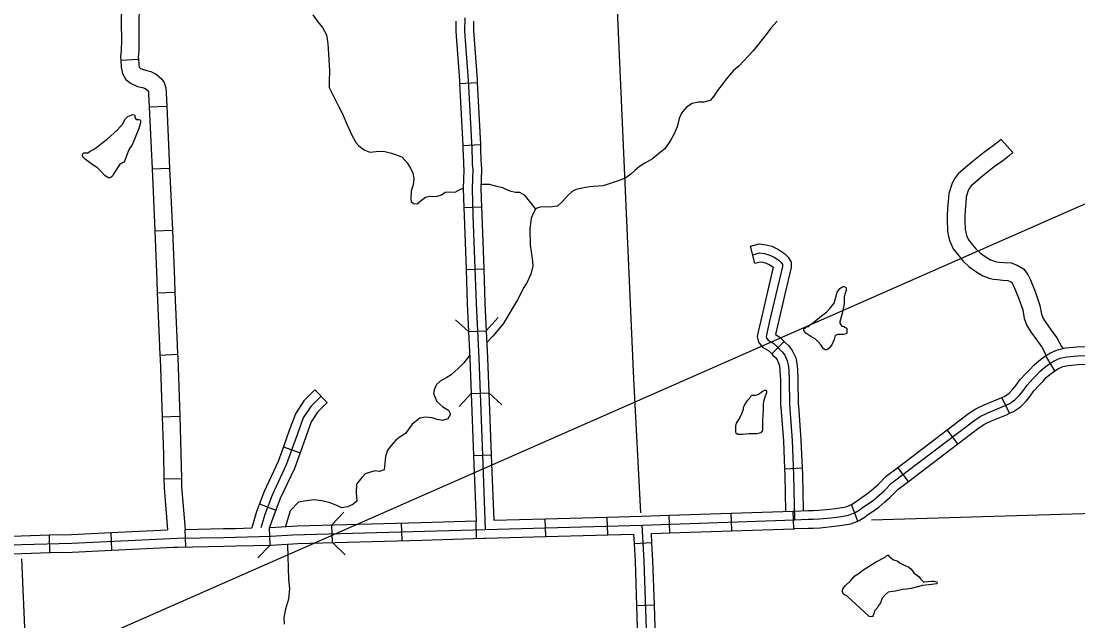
# Model space of a CAD drawing. Extents: x -5566 to 1759129, y -3726 to 731467.
# Drawn here: x -4538.9 to -4470.6, y 438 to 476.7 of the extents above; entities that cross this region are included whole.
import ezdxf

# ---------------------------------------------------------------- set-up
doc = ezdxf.new("R2010")
doc.units = 0
doc.layers.add('Default', color=7, linetype='Continuous')

msp = doc.modelspace()

# ---------------------------------------------------------------- linework, layer by layer
at = {"layer": 'Default'}
for p, q in [((-4532.427, 474.208), (-4531.29, 474.276)), ((-4510.52, 472.709), (-4509.382, 472.765)), ((-4530.597, 471.191), (-4529.459, 471.245)), ((-4510.32, 468.704), (-4509.183, 468.76)), ((-4530.406, 467.186), (-4529.268, 467.24)), ((-4510.248, 464.705), (-4509.109, 464.747)), ((-4530.215, 463.187), (-4529.077, 463.228)), ((-4491.433, 461.098), (-4491.723, 462.2)), ((-4510.104, 460.698), (-4508.966, 460.739)), ((-4530.066, 459.178), (-4528.928, 459.224)), ((-4509.938, 456.685), (-4508.8, 456.74)), ((-4490.345, 455.236), (-4489.544, 456.046)), ((-4529.897, 455.166), (-4528.76, 455.223)), ((-4472.035, 454.15), (-4472.625, 455.124)), ((-4519.883, 452.908), (-4519.077, 452.103)), ((-4509.769, 452.685), (-4508.63, 452.728)), ((-4474.984, 451.401), (-4475.467, 452.433)), ((-4529.757, 451.168), (-4528.618, 451.207)), ((-4478.308, 449.432), (-4478.998, 450.339)), ((-4521.912, 449.241), (-4520.841, 448.854)), ((-4509.619, 448.678), (-4508.481, 448.721)), ((-4489.521, 447.822), (-4488.383, 447.87)), ((-4481.498, 447.003), (-4482.188, 447.909)), ((-4529.643, 447.168), (-4528.504, 447.191)), ((-4523.465, 445.56), (-4522.401, 445.152)), ((-4484.773, 444.444), (-4485.183, 445.507)), ((-4496.936, 443.675), (-4496.975, 444.813)), ((-4492.929, 443.812), (-4492.968, 444.95)), ((-4488.921, 443.948), (-4488.96, 445.087)), ((-4518.749, 443.052), (-4518.781, 444.19)), ((-4514.237, 443.18), (-4514.269, 444.319)), ((-4509.422, 443.317), (-4509.454, 444.456)), ((-4504.956, 443.441), (-4504.987, 444.58)), ((-4500.948, 443.552), (-4500.979, 444.691)), ((-4537.016, 442.401), (-4537.045, 443.54)), ((-4532.998, 442.559), (-4533.051, 443.697)), ((-4528.211, 442.767), (-4528.264, 443.905)), ((-4522.779, 442.887), (-4522.807, 444.025)), ((-4498.09, 443.026), (-4499.227, 442.959)), ((-4497.926, 439.005), (-4499.065, 438.967))]:
    msp.add_line(p, q, dxfattribs=at)
for points in [[(-4813.973, 313.686), (-4397.101, 497.071), (-4397.101, 497.071)], [(-4498.815, 444.976), (-4499.268, 453.632), (-4500.619, 484.291)], [(-4532.396, 478.19), (-4532.392, 478.159), (-4532.358, 477.466), (-4532.391, 477.068), (-4532.392, 476.601), (-4532.389, 475.503), (-4532.401, 474.871), (-4532.438, 474.4), (-4532.427, 474.208)], [(-4531.262, 478.305), (-4531.256, 478.245), (-4531.216, 477.448), (-4531.252, 477.02), (-4531.252, 476.601), (-4531.25, 475.493), (-4531.263, 474.815), (-4531.296, 474.389), (-4531.29, 474.276)], [(-4520.001, 477.133), (-4519.68, 476.699), (-4519.391, 476.329), (-4519.124, 475.854), (-4519.034, 475.278), (-4518.994, 474.631), (-4518.938, 473.527), (-4518.957, 472.839), (-4518.953, 472.45), (-4518.345, 471.244), (-4518.085, 470.746), (-4517.884, 470.229), (-4517.509, 469.416), (-4517.24, 468.888), (-4517.063, 468.706), (-4516.818, 468.505), (-4516.645, 468.399)], [(-4510.195, 476.959), (-4510.198, 476.091), (-4509.96, 472.926), (-4509.741, 468.517), (-4509.713, 467.676), (-4509.704, 467.483), (-4509.677, 467.145), (-4509.722, 465.928), (-4509.658, 464.172), (-4509.455, 458.492), (-4509.284, 454.971), (-4509.03, 448.147), (-4508.863, 443.903)], [(-4510.765, 476.739), (-4510.767, 476.07), (-4510.529, 472.891), (-4510.52, 472.709)], [(-4509.626, 476.735), (-4509.628, 476.111), (-4509.392, 472.962), (-4509.382, 472.765)], [(-4489.989, 476.739), (-4490.399, 476.283), (-4490.705, 475.878), (-4491.556, 474.828), (-4492.463, 473.835), (-4492.813, 473.543), (-4493.208, 473.088), (-4493.558, 472.65), (-4493.857, 472.246), (-4494.089, 471.883), (-4494.326, 471.619), (-4494.731, 471.499), (-4495.088, 471.504), (-4495.493, 471.415), (-4495.861, 471.175), (-4496.184, 470.8), (-4496.333, 470.441), (-4496.465, 469.9), (-4496.664, 469.463), (-4496.885, 469.024), (-4497.252, 468.479), (-4497.545, 468.265), (-4498.063, 467.85), (-4498.543, 467.558), (-4498.889, 467.35), (-4499.203, 467.097), (-4499.456, 466.848), (-4499.771, 466.618), (-4500.15, 466.454), (-4501.241, 466.094), (-4501.915, 466.052), (-4502.263, 466.019), (-4502.706, 465.92), (-4502.984, 465.86), (-4503.251, 465.732), (-4503.527, 465.482), (-4503.864, 465.091), (-4504.191, 464.792), (-4504.711, 464.72), (-4504.993, 464.744), (-4505.288, 464.721), (-4505.461, 464.674), (-4505.542, 464.624), (-4505.608, 464.59), (-4505.749, 464.362), (-4505.899, 464.018), (-4505.978, 463.327), (-4505.963, 462.267), (-4505.828, 461.411), (-4505.789, 460.925), (-4505.913, 460.384), (-4506.153, 459.868), (-4506.38, 459.536), (-4506.79, 458.742), (-4507.715, 457.177), (-4508.375, 456.387), (-4508.763, 455.986)], [(-4532.427, 474.208), (-4532.4, 473.767), (-4532.306, 473.36), (-4532.093, 472.972), (-4531.747, 472.697), (-4531.356, 472.519), (-4531.013, 472.441), (-4530.901, 472.411), (-4530.775, 472.344), (-4530.646, 472.241), (-4530.645, 472.24), (-4530.637, 472.024), (-4530.597, 471.191)], [(-4531.29, 474.276), (-4531.269, 473.93), (-4531.232, 473.77), (-4531.205, 473.722), (-4531.147, 473.676), (-4530.99, 473.604), (-4530.738, 473.547), (-4530.478, 473.476), (-4530.149, 473.301), (-4529.785, 473.013), (-4529.614, 472.773), (-4529.512, 472.425), (-4529.499, 472.073), (-4529.459, 471.245)], [(-4509.382, 472.765), (-4509.183, 468.76)], [(-4510.52, 472.709), (-4510.32, 468.704)], [(-4533.296, 469.103), (-4532.631, 469.725), (-4532.314, 470.074), (-4532.151, 470.401), (-4531.976, 470.565), (-4531.649, 470.696), (-4531.529, 470.685), (-4531.508, 470.62), (-4531.508, 470.511), (-4531.442, 470.38), (-4531.355, 470.38), (-4531.257, 470.38), (-4531.18, 470.369), (-4531.148, 470.271), (-4531.148, 470.161), (-4531.289, 469.736), (-4531.42, 469.441), (-4531.529, 469.103), (-4531.704, 468.71), (-4531.791, 468.59), (-4531.9, 468.416)], [(-4530.597, 471.191), (-4530.406, 467.186)], [(-4529.459, 471.245), (-4529.268, 467.24)], [(-4531.9, 468.416), (-4532.053, 468.045), (-4532.162, 467.729), (-4532.227, 467.63), (-4532.314, 467.576), (-4532.489, 467.5), (-4532.631, 467.26), (-4532.914, 466.834), (-4532.991, 466.692), (-4533.121, 466.605), (-4533.252, 466.605), (-4533.449, 466.758), (-4533.699, 467.03), (-4533.939, 467.26), (-4534.277, 467.478), (-4534.714, 467.794), (-4534.888, 467.98), (-4534.91, 468.078), (-4534.888, 468.165), (-4534.812, 468.22), (-4534.681, 468.22), (-4534.55, 468.22), (-4534.397, 468.329), (-4534.234, 468.416), (-4533.983, 468.59), (-4533.645, 468.863), (-4533.296, 469.103)], [(-4510.32, 468.704), (-4510.31, 468.494), (-4510.282, 467.653), (-4510.273, 467.447), (-4510.247, 467.133), (-4510.292, 465.929), (-4510.248, 464.705)], [(-4509.183, 468.76), (-4509.172, 468.541), (-4509.144, 467.698), (-4509.136, 467.52), (-4509.106, 467.157), (-4509.153, 465.928), (-4509.109, 464.747)], [(-4474.76, 468.246), (-4475.52, 469.095), (-4475.725, 468.911), (-4476.088, 468.636), (-4476.653, 468.224), (-4477.419, 467.626), (-4477.969, 467.159), (-4478.296, 466.872), (-4478.558, 466.529), (-4478.703, 466.206), (-4478.897, 465.596), (-4478.937, 465.082), (-4478.985, 464.623), (-4478.997, 464.137), (-4478.997, 463.709), (-4478.986, 463.404), (-4478.986, 463.149), (-4478.91, 462.83), (-4478.828, 462.529), (-4478.62, 462.025), (-4478.261, 461.569), (-4477.99, 461.248), (-4477.587, 460.858), (-4477.092, 460.51), (-4476.69, 460.288), (-4476.282, 460.134), (-4476.022, 460.069), (-4475.748, 460.041), (-4475.398, 460.005), (-4475.086, 459.985), (-4474.966, 459.945), (-4474.849, 459.871), (-4474.773, 459.774), (-4474.69, 459.601), (-4474.386, 458.856), (-4474.114, 458.085), (-4474.02, 457.52), (-4473.854, 457.065), (-4473.625, 456.693), (-4473.205, 456.117), (-4472.886, 455.666), (-4472.597, 455.141)], [(-4516.645, 468.399), (-4516.32, 468.278), (-4515.927, 468.321), (-4515.435, 468.338), (-4514.927, 468.203), (-4514.594, 468.09), (-4514.245, 467.948), (-4513.908, 467.583), (-4513.683, 467.19), (-4513.54, 466.914), (-4513.493, 466.581), (-4513.525, 466.152), (-4513.649, 465.749), (-4513.687, 465.289), (-4513.661, 465.076), (-4513.51, 464.954), (-4513.259, 464.936), (-4512.982, 465.164), (-4512.734, 465.367), (-4512.471, 465.434), (-4512.242, 465.408), (-4511.977, 465.421), (-4511.701, 465.519), (-4511.466, 465.683), (-4511.171, 465.714), (-4510.82, 465.686), (-4510.65, 465.771), (-4510.406, 465.897), (-4510.293, 465.952)], [(-4474.76, 468.246), (-4475, 468.031), (-4475.409, 467.722), (-4475.967, 467.315), (-4476.699, 466.742), (-4477.225, 466.296), (-4477.46, 466.091), (-4477.572, 465.943), (-4477.638, 465.798), (-4477.771, 465.377), (-4477.802, 464.979), (-4477.847, 464.549), (-4477.858, 464.122), (-4477.858, 463.731), (-4477.847, 463.426), (-4477.847, 463.283), (-4477.806, 463.111), (-4477.747, 462.897), (-4477.627, 462.605), (-4477.378, 462.289), (-4477.157, 462.027), (-4476.859, 461.739), (-4476.488, 461.478), (-4476.211, 461.325), (-4475.941, 461.222), (-4475.826, 461.194), (-4475.632, 461.174), (-4475.304, 461.14), (-4474.866, 461.113), (-4474.472, 460.981), (-4474.074, 460.728), (-4473.799, 460.379), (-4473.648, 460.061), (-4473.321, 459.261), (-4473.007, 458.37), (-4472.914, 457.812), (-4472.823, 457.564), (-4472.678, 457.328), (-4472.279, 456.781), (-4471.919, 456.272), (-4471.619, 455.726), (-4471.497, 455.59)], [(-4530.406, 467.186), (-4530.216, 463.207), (-4530.215, 463.187)], [(-4529.268, 467.24), (-4529.078, 463.255), (-4529.077, 463.228)], [(-4509.142, 466.212), (-4508.621, 466.201), (-4508.121, 466.066), (-4507.76, 465.985), (-4507.527, 465.883), (-4507.27, 465.773), (-4506.917, 465.692), (-4506.642, 465.697), (-4506.346, 465.522), (-4506.022, 465.104), (-4505.893, 464.965), (-4505.608, 464.59)], [(-4510.248, 464.705), (-4510.228, 464.152), (-4510.104, 460.698)], [(-4509.109, 464.747), (-4509.089, 464.193), (-4508.966, 460.739)], [(-4530.215, 463.187), (-4530.098, 459.979), (-4530.066, 459.178)], [(-4529.077, 463.228), (-4528.96, 460.022), (-4528.928, 459.224)], [(-4491.723, 462.2), (-4491.166, 462.347), (-4490.709, 462.279), (-4490.341, 462.191), (-4489.9, 461.993), (-4489.523, 461.722), (-4489.294, 461.493), (-4489.09, 461.171), (-4489.09, 460.81), (-4489.492, 459.091)], [(-4491.578, 461.649), (-4491.133, 461.766), (-4490.818, 461.719), (-4490.525, 461.649), (-4490.186, 461.497), (-4489.893, 461.286), (-4489.741, 461.134), (-4489.659, 461.005), (-4489.659, 460.875), (-4490.502, 457.271), (-4490.666, 456.557), (-4490.701, 456.37), (-4490.677, 456.252), (-4490.552, 456.095), (-4490.39, 456.009), (-4490.186, 455.879), (-4489.87, 455.567), (-4489.677, 455.381), (-4489.507, 455.158), (-4489.338, 454.79), (-4489.279, 454.538), (-4489.25, 454.204), (-4489.221, 453.549), (-4489.2, 451.969), (-4489.028, 449.634), (-4488.934, 447.422), (-4488.88, 444.52)], [(-4491.433, 461.098), (-4491.101, 461.186), (-4490.926, 461.16), (-4490.71, 461.108), (-4490.472, 461.001), (-4490.264, 460.851), (-4490.253, 460.84), (-4490.601, 459.35)], [(-4510.104, 460.698), (-4510.024, 458.468), (-4509.938, 456.685)], [(-4508.966, 460.739), (-4508.886, 458.516), (-4508.8, 456.74)], [(-4530.066, 459.178), (-4529.926, 455.747), (-4529.897, 455.166)], [(-4528.928, 459.224), (-4528.788, 455.798), (-4528.76, 455.223)], [(-4490.601, 459.35), (-4491.057, 457.399), (-4491.223, 456.673), (-4491.281, 456.366), (-4491.209, 456.006), (-4490.925, 455.649), (-4490.677, 455.516), (-4490.543, 455.431), (-4490.345, 455.236)], [(-4489.492, 459.091), (-4489.947, 457.142), (-4490.095, 456.496), (-4489.829, 456.327), (-4489.544, 456.046)], [(-4487.94, 457.052), (-4487.624, 457.298), (-4487.132, 457.708), (-4486.793, 457.965), (-4486.582, 458.164), (-4486.302, 458.527), (-4486.196, 458.901), (-4486.114, 459.217), (-4485.951, 459.463), (-4485.752, 459.592), (-4485.693, 459.604), (-4485.576, 459.557), (-4485.565, 459.545), (-4485.529, 459.44), (-4485.541, 459.334), (-4485.588, 459.217), (-4485.623, 459.1), (-4485.67, 458.925), (-4485.67, 458.667), (-4485.67, 458.492), (-4485.728, 458.141), (-4485.787, 457.848)], [(-4485.787, 457.848), (-4485.88, 457.544), (-4485.939, 457.31), (-4485.939, 457.228), (-4485.869, 457.111), (-4485.81, 457.029), (-4485.693, 457.005), (-4485.576, 456.947), (-4485.494, 456.9), (-4485.483, 456.783), (-4485.483, 456.643), (-4485.518, 456.537), (-4485.717, 456.502), (-4485.904, 456.502), (-4486.068, 456.502), (-4486.243, 456.42), (-4486.302, 456.163), (-4486.465, 455.835), (-4486.629, 455.613), (-4486.781, 455.496), (-4486.898, 455.496), (-4486.992, 455.566), (-4487.179, 455.835), (-4487.343, 456.022), (-4487.518, 456.186), (-4487.811, 456.362), (-4488.15, 456.584), (-4488.279, 456.748), (-4488.267, 456.841), (-4488.197, 456.912), (-4488.103, 456.982), (-4487.951, 457.017), (-4487.94, 457.052)], [(-4509.938, 456.685), (-4510.781, 457.45)], [(-4508.035, 457.584), (-4508.8, 456.74)], [(-4509.938, 456.685), (-4509.853, 454.946), (-4509.769, 452.685)], [(-4508.8, 456.74), (-4508.715, 454.995), (-4508.63, 452.728)], [(-4489.544, 456.046), (-4489.472, 455.974), (-4489.25, 455.761), (-4489.016, 455.454), (-4488.796, 454.975), (-4488.715, 454.628), (-4488.681, 454.242), (-4488.651, 453.565), (-4488.63, 451.994), (-4488.623, 451.89)], [(-4472.625, 455.124), (-4472.361, 455.284), (-4472.128, 455.401), (-4471.873, 455.508), (-4471.357, 455.621), (-4470.613, 455.685), (-4468.436, 455.766)], [(-4529.897, 455.166), (-4529.886, 454.947), (-4529.757, 451.168)], [(-4528.76, 455.223), (-4528.748, 454.994), (-4528.618, 451.207)], [(-4509.864, 455.164), (-4510.244, 454.669), (-4510.598, 454.315), (-4511.071, 453.894), (-4511.358, 453.719), (-4511.772, 453.485), (-4512.011, 453.266)], [(-4490.345, 455.236), (-4490.268, 455.159), (-4490.103, 455.001), (-4489.998, 454.863), (-4489.879, 454.604), (-4489.843, 454.448), (-4489.818, 454.167), (-4489.79, 453.532), (-4489.769, 451.945), (-4489.759, 451.806)], [(-4488.88, 444.52), (-4487.999, 444.557), (-4487.658, 444.559), (-4487.256, 444.579), (-4486.533, 444.649), (-4486.16, 444.69), (-4485.73, 444.748), (-4485.385, 444.819), (-4484.944, 444.989), (-4484.695, 445.144), (-4484.409, 445.349), (-4484.172, 445.503), (-4483.774, 445.783), (-4483.412, 446.099), (-4483.084, 446.392), (-4482.573, 446.9), (-4477.291, 450.923), (-4476.865, 451.196), (-4476.383, 451.434), (-4475.401, 451.835), (-4475.001, 452.022), (-4474.632, 452.271), (-4474.332, 452.572), (-4474.1, 452.863), (-4473.844, 453.212), (-4473.462, 453.62), (-4473.225, 453.861), (-4472.998, 454.114), (-4472.719, 454.355), (-4472.372, 454.611), (-4472.085, 454.785), (-4471.889, 454.883), (-4471.701, 454.962), (-4471.271, 455.056), (-4470.578, 455.117), (-4467.548, 455.23)], [(-4475.467, 452.433), (-4475.283, 452.519), (-4474.997, 452.713), (-4474.757, 452.952), (-4474.553, 453.209), (-4474.284, 453.576), (-4473.873, 454.015), (-4473.64, 454.252), (-4473.397, 454.521), (-4473.075, 454.8), (-4472.689, 455.085), (-4472.625, 455.124)], [(-4472.035, 454.15), (-4471.81, 454.286), (-4471.651, 454.365), (-4471.528, 454.417), (-4471.185, 454.492), (-4470.543, 454.548), (-4468.393, 454.628)], [(-4474.984, 451.401), (-4474.718, 451.526), (-4474.268, 451.83), (-4473.906, 452.192), (-4473.648, 452.517), (-4473.405, 452.847), (-4473.052, 453.226), (-4472.81, 453.471), (-4472.598, 453.706), (-4472.362, 453.91), (-4472.054, 454.138), (-4472.034, 454.15)], [(-4519.883, 452.908), (-4520.591, 452.199), (-4521.139, 451.366), (-4521.537, 450.281), (-4521.912, 449.241)], [(-4512.011, 453.266), (-4512.176, 452.922), (-4512.21, 452.691), (-4511.994, 452.16), (-4511.613, 451.828), (-4511.244, 451.595), (-4511.11, 451.35), (-4511.292, 451.052), (-4511.635, 450.928), (-4511.966, 451.001), (-4512.297, 451.099), (-4512.733, 451.161), (-4513.094, 451.089), (-4513.423, 450.829), (-4513.591, 450.698), (-4514.024, 450.088), (-4514.432, 449.828), (-4514.643, 449.673), (-4514.937, 449.329), (-4515.185, 449.014), (-4515.316, 448.603), (-4515.401, 447.742), (-4515.703, 447.633), (-4515.996, 447.677), (-4516.628, 447.485), (-4516.843, 447.251), (-4517.194, 446.829), (-4517.205, 446.286), (-4517.157, 445.722)], [(-4519.48, 452.505), (-4520.147, 451.838), (-4520.627, 451.108), (-4521.002, 450.086), (-4521.732, 448.063), (-4522.639, 446.123), (-4523.118, 444.872), (-4523.368, 444.011)], [(-4510.544, 451.85), (-4509.769, 452.685)], [(-4509.769, 452.685), (-4509.619, 448.678)], [(-4508.63, 452.728), (-4508.481, 448.721)], [(-4508.63, 452.728), (-4507.796, 451.953)], [(-4492.26, 451.426), (-4492.168, 451.679), (-4492.168, 451.805), (-4492.041, 452.035), (-4491.881, 452.241), (-4491.709, 452.436), (-4491.697, 452.494), (-4491.651, 452.563), (-4491.571, 452.563), (-4491.399, 452.563), (-4491.204, 452.643), (-4490.963, 452.804), (-4490.802, 452.896), (-4490.71, 452.896), (-4490.687, 452.861), (-4490.687, 452.723), (-4490.768, 452.517), (-4490.882, 452.161), (-4490.894, 451.989), (-4490.905, 451.621)], [(-4478.998, 450.339), (-4477.618, 451.39), (-4477.145, 451.693), (-4476.617, 451.954), (-4475.629, 452.357), (-4475.467, 452.433)], [(-4519.077, 452.103), (-4519.703, 451.476), (-4520.115, 450.85), (-4520.467, 449.891), (-4520.841, 448.854)], [(-4490.905, 451.621), (-4490.951, 450.933), (-4490.951, 450.508), (-4490.951, 450.301), (-4491.043, 450.14), (-4491.319, 450.083), (-4491.823, 450.083), (-4492.214, 450.026), (-4492.409, 450.026), (-4492.546, 450.037), (-4492.638, 450.106), (-4492.661, 450.221), (-4492.661, 450.404), (-4492.661, 450.577), (-4492.615, 450.772), (-4492.455, 451.013), (-4492.26, 451.426)], [(-4489.759, 451.806), (-4489.596, 449.601), (-4489.521, 447.822)], [(-4488.623, 451.89), (-4488.459, 449.667), (-4488.383, 447.87)], [(-4529.757, 451.168), (-4529.675, 448.766), (-4529.643, 447.168)], [(-4528.618, 451.207), (-4528.536, 448.797), (-4528.504, 447.191)], [(-4478.308, 449.432), (-4476.965, 450.456), (-4476.584, 450.7), (-4476.149, 450.915), (-4475.172, 451.313), (-4474.984, 451.401)], [(-4482.188, 447.909), (-4478.998, 450.339)], [(-4521.912, 449.241), (-4522.259, 448.28), (-4523.163, 446.346), (-4523.465, 445.56)], [(-4520.841, 448.854), (-4521.205, 447.845), (-4522.114, 445.9), (-4522.401, 445.152)], [(-4481.498, 447.003), (-4478.308, 449.432)], [(-4509.619, 448.678), (-4509.599, 448.125), (-4509.454, 444.456)], [(-4508.481, 448.721), (-4508.46, 448.168), (-4508.316, 444.488)], [(-4489.521, 447.822), (-4489.503, 447.405), (-4489.46, 445.07)], [(-4488.383, 447.87), (-4488.365, 447.439), (-4488.322, 445.124)], [(-4485.199, 445.501), (-4485.011, 445.617), (-4484.73, 445.819), (-4484.492, 445.974), (-4484.127, 446.232), (-4483.789, 446.527), (-4483.475, 446.807), (-4482.948, 447.33), (-4482.188, 447.909)], [(-4529.643, 447.168), (-4529.631, 446.596), (-4529.404, 443.867)], [(-4528.504, 447.191), (-4528.493, 446.655), (-4528.264, 443.905)], [(-4484.773, 444.444), (-4484.689, 444.477), (-4484.378, 444.67), (-4484.087, 444.879), (-4483.853, 445.031), (-4483.422, 445.335), (-4483.035, 445.672), (-4482.694, 445.977), (-4482.198, 446.469), (-4481.498, 447.003)], [(-4523.465, 445.56), (-4523.659, 445.053), (-4523.965, 443.996)], [(-4517.157, 445.722), (-4517.415, 445.517), (-4517.771, 445.354), (-4518.141, 445.305), (-4518.459, 445.449), (-4518.901, 445.626), (-4519.424, 445.752), (-4519.951, 445.809), (-4520.411, 445.748), (-4520.929, 445.67), (-4521.471, 445.101), (-4521.777, 444.09)], [(-4488.96, 445.087), (-4488.902, 445.089), (-4488.013, 445.126), (-4487.674, 445.128), (-4487.298, 445.147), (-4486.592, 445.216), (-4486.229, 445.256), (-4485.825, 445.31), (-4485.545, 445.367), (-4485.183, 445.507)], [(-4522.401, 445.152), (-4522.578, 444.69), (-4522.807, 444.025)], [(-4518.781, 444.19), (-4517.999, 445.018)], [(-4500.979, 444.691), (-4498.747, 444.753), (-4496.975, 444.813)], [(-4496.975, 444.813), (-4492.968, 444.95)], [(-4492.968, 444.95), (-4488.96, 445.087)], [(-4483.905, 444.526), (-4458.679, 445.274)], [(-4568.867, 442.152), (-4568.854, 442.022), (-4568.783, 441.892), (-4568.679, 441.821), (-4568.529, 441.808), (-4567.88, 441.821), (-4566.192, 441.834), (-4564.934, 441.86), (-4557.052, 442.22), (-4553.71, 442.304), (-4548.353, 442.551), (-4547.045, 442.634), (-4545.32, 442.712), (-4542.735, 442.764), (-4541.261, 442.813), (-4538.852, 442.924), (-4535.591, 443.008), (-4528.788, 443.325), (-4525.773, 443.381), (-4522.737, 443.457), (-4521.328, 443.548), (-4508.863, 443.903), (-4498.729, 444.184), (-4488.88, 444.52)], [(-4522.771, 444.026), (-4521.354, 444.117), (-4521.02, 444.127)], [(-4521.02, 444.127), (-4517.012, 444.241)], [(-4517.012, 444.241), (-4513.004, 444.355)], [(-4513.004, 444.355), (-4509.454, 444.456)], [(-4508.316, 444.488), (-4504.987, 444.58)], [(-4504.987, 444.58), (-4500.979, 444.691)], [(-4498.401, 436.174), (-4498.593, 441.874), (-4498.729, 444.184)], [(-4488.921, 443.948), (-4488.859, 443.95), (-4487.986, 443.987), (-4487.641, 443.989), (-4487.214, 444.011), (-4486.474, 444.082), (-4486.091, 444.125), (-4485.635, 444.186), (-4485.224, 444.27), (-4484.773, 444.444)], [(-4541.064, 443.392), (-4538.872, 443.493), (-4537.045, 443.54)], [(-4537.045, 443.54), (-4535.612, 443.577), (-4533.051, 443.697)], [(-4533.051, 443.697), (-4529.404, 443.867)], [(-4528.264, 443.905), (-4525.785, 443.951), (-4525.024, 443.97)], [(-4525.024, 443.97), (-4523.965, 443.996)], [(-4522.807, 444.025), (-4522.807, 444.025)], [(-4508.964, 443.33), (-4508.847, 443.333), (-4504.956, 443.441)], [(-4504.956, 443.441), (-4500.948, 443.552)], [(-4500.948, 443.552), (-4499.265, 443.599)], [(-4499.227, 442.959), (-4499.265, 443.599)], [(-4498.126, 443.634), (-4496.936, 443.675)], [(-4498.09, 443.026), (-4498.126, 443.634)], [(-4496.936, 443.675), (-4492.929, 443.812)], [(-4492.929, 443.812), (-4488.921, 443.948)], [(-4532.998, 442.559), (-4528.992, 442.746)], [(-4528.992, 442.746), (-4528.769, 442.756), (-4525.761, 442.812), (-4524.996, 442.831)], [(-4524.996, 442.831), (-4522.712, 442.888), (-4521.302, 442.979), (-4520.988, 442.988)], [(-4522.779, 442.887), (-4523.564, 442.061)], [(-4521.659, 442.911), (-4521.594, 440.662), (-4521.513, 440.093), (-4521.586, 439.389), (-4521.768, 438.75), (-4521.892, 438.212), (-4521.854, 437.771)], [(-4520.988, 442.988), (-4516.98, 443.102)], [(-4517.921, 442.269), (-4518.749, 443.052)], [(-4516.98, 443.102), (-4512.972, 443.216)], [(-4512.972, 443.216), (-4508.964, 443.33)], [(-4499.065, 438.967), (-4499.162, 441.847), (-4499.227, 442.959)], [(-4497.926, 439.005), (-4498.024, 441.9), (-4498.09, 443.026)], [(-4541.011, 442.254), (-4538.831, 442.354), (-4537.016, 442.401)], [(-4538.835, 441.992), (-4537.134, 402.792)], [(-4537.016, 442.401), (-4535.571, 442.439), (-4532.998, 442.559)], [(-4484.462, 441.278), (-4483.636, 441.783), (-4483.016, 442.116), (-4482.924, 442.196), (-4482.844, 442.242), (-4482.787, 442.242), (-4482.775, 442.173), (-4482.672, 442.081), (-4482.465, 441.944), (-4482.247, 441.875), (-4482.041, 441.726), (-4481.823, 441.622), (-4481.49, 441.462), (-4481.364, 441.347), (-4481.146, 441.083), (-4480.824, 440.83), (-4480.721, 440.704), (-4480.537, 440.52), (-4480.469, 440.52), (-4479.987, 440.566), (-4479.837, 440.566), (-4479.677, 440.52), (-4479.654, 440.428), (-4479.688, 440.382), (-4479.987, 440.337), (-4480.606, 440.268), (-4481.008, 440.164), (-4481.329, 440.084), (-4481.639, 440.038), (-4481.903, 440.015), (-4482.351, 439.912), (-4482.546, 439.9)], [(-4482.546, 439.9), (-4482.81, 439.843), (-4483.016, 439.682), (-4483.211, 439.453), (-4483.315, 439.154), (-4483.441, 438.982), (-4483.556, 438.798), (-4483.693, 438.637), (-4483.739, 438.465), (-4483.785, 438.339), (-4483.842, 438.282), (-4483.911, 438.247), (-4484.049, 438.282), (-4485.219, 439.349), (-4485.495, 439.602), (-4485.633, 439.671), (-4485.724, 439.74), (-4485.782, 439.877), (-4485.782, 439.981), (-4485.724, 440.107), (-4485.587, 440.268), (-4485.265, 440.589), (-4484.967, 440.899), (-4484.76, 441.037), (-4484.462, 441.278)], [(-4498.918, 434.954), (-4498.97, 436.152), (-4499.065, 438.967)], [(-4497.78, 435.004), (-4497.832, 436.196), (-4497.926, 439.005)]]:
    msp.add_lwpolyline(points, dxfattribs=at)

doc.saveas('drawing.dxf')
